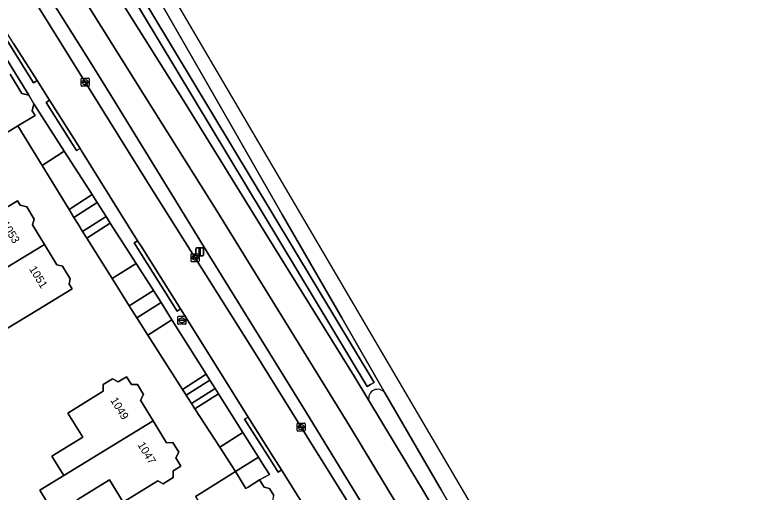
# Model space of a CAD drawing. Extents: x 157320 to 158835, y 386650 to 388491.
# Drawn here: x 158510.3 to 158604.4, y 387651.9 to 387711.6 of the extents above; entities that cross this region are included whole.
import ezdxf

# ---------------------------------------------------------------- set-up
doc = ezdxf.new("R2010")
doc.units = 0
for name, color, linetype in [('IMGEO_Berm_groen', 7, 'Continuous'), ('IMGEO_Berm_open', 7, 'Continuous'), ('IMGEO_Erf', 7, 'Continuous'), ('IMGEO_Grasland_overig', 7, 'Continuous'), ('IMGEO_Groenvoorziening', 7, 'Continuous'), ('IMGEO_Haag', 7, 'Continuous'), ('IMGEO_Kolk', 7, 'Continuous'), ('IMGEO_Lichtmast', 7, 'Continuous'), ('IMGEO_Pand', 7, 'Continuous'), ('IMGEO_Pand_nummerreeks', 7, 'Continuous'), ('IMGEO_Parkeervlak_halfverhard', 7, 'Continuous'), ('IMGEO_Rijbaan_lokaal_open', 7, 'Continuous'), ('IMGEO_Rijbaan_regionaal_gesloten', 7, 'Continuous'), ('IMGEO_Rioolput', 7, 'Continuous'), ('IMGEO_Voetpad_halfverhard', 7, 'Continuous'), ('IMGEO_Voetpad_open', 7, 'Continuous')]:
    doc.layers.add(name, color=color, linetype=linetype)

msp = doc.modelspace()

# ---------------------------------------------------------------- linework, layer by layer
at = {"layer": 'IMGEO_Berm_groen'}
for points in [[(158556.471, 387664.442), (158551.086, 387673.81), (158543.62, 387686.719), (158534.552, 387702.542), (158528.824, 387712.557), (158521.384, 387725.399), (158514.656, 387737.055), (158507.149, 387750), (158503.948, 387755.521), (158503.821, 387755.74), (158503.027, 387756.937), (158501.442, 387758.981), (158500, 387760.958), (158493.826, 387769.419), (158490.141, 387774.575), (158489.82, 387775.133), (158485.821, 387781.638)], [(158509.647, 387741.238), (158555.102, 387665.752), (158554.674, 387665.494), (158554.246, 387665.236), (158508.799, 387740.708)], [(158508.525, 387737.107), (158516.166, 387724.963), (158523.189, 387713.88), (158531.52, 387700.592), (158541.8, 387683.962), (158552.634, 387666.504), (158554.457, 387663.484)]]:
    msp.add_lwpolyline(points, dxfattribs=at)
msp.add_arc((158555.57, 387663.741), 1.142, 37.88572, 192.99238, dxfattribs=at)
at = {"layer": 'IMGEO_Berm_open'}
for points in [[(158681.521, 387457.554), (158658.923, 387493.792), (158655.038, 387500), (158639.233, 387525.255), (158626.924, 387544.874), (158622.47, 387552.351), (158617.865, 387559.998), (158613.279, 387567.655), (158610.024, 387572.929), (158607.08, 387578.005), (158605.638, 387580.528), (158604.749, 387582.273), (158603.943, 387583.729), (158603.257, 387584.916), (158600, 387590.479), (158592.229, 387603.383), (158587.639, 387610.989), (158579.25, 387625.15), (158570.366, 387640.41), (158563.484, 387652.319), (158556.471, 387664.442)], [(158554.457, 387663.484), (158561.024, 387652.601), (158570.802, 387636.122), (158581.556, 387617.939), (158590.806, 387602.437), (158599.673, 387587.829), (158614.845, 387562.214), (158625.023, 387545.445), (158640.908, 387519.873)]]:
    msp.add_lwpolyline(points, dxfattribs=at)
msp.add_arc((158555.57, 387663.741), 1.142, 37.88572, 192.99238, dxfattribs=at)
at = {"layer": 'IMGEO_Erf'}
for points in [[(158509.639, 387704.207), (158511.112, 387701.803), (158511.971, 387701.596), (158507.512, 387708.821)], [(158532.785, 387651.51), (158533.543, 387651.98), (158537.793, 387654.612), (158535.826, 387657.659), (158532.724, 387662.464), (158532.313, 387663.1), (158531.941, 387663.677), (158531.642, 387664.145), (158531.181, 387664.866), (158526.847, 387671.651), (158525.466, 387673.814), (158524.516, 387675.301), (158522.383, 387678.716), (158519.234, 387683.758), (158518.71, 387684.596), (158518.142, 387685.506), (158517.627, 387686.347), (158517.016, 387687.344), (158513.65, 387692.837), (158510.635, 387697.758), (158501.436, 387692.122)], [(158515.171, 387649.338), (158513.352, 387652.285), (158516.343, 387654.13), (158514.868, 387656.52), (158518.723, 387658.899), (158516.859, 387661.918), (158521.291, 387664.653), (158521.267, 387665.481), (158522.421, 387666.193), (158523.154, 387665.799), (158524.192, 387666.44), (158524.795, 387665.464), (158525.559, 387665.486), (158526.323, 387664.249), (158525.931, 387663.522), (158527.509, 387660.965), (158529.203, 387658.221), (158529.98, 387658.244), (158530.728, 387657.032), (158530.349, 387656.33), (158530.982, 387655.305), (158530.001, 387654.699), (158530.025, 387653.878), (158528.768, 387653.102), (158528.086, 387653.47), (158523.779, 387650.811), (158522.064, 387653.591), (158518.162, 387651.183)]]:
    msp.add_lwpolyline(points, dxfattribs=at)
msp.add_lwpolyline([(158500.54, 387678.613), (158504.026, 387680.721), (158502.364, 387683.471), (158506.282, 387685.84), (158510.56, 387688.427), (158510.906, 387687.856), (158511.719, 387687.656), (158512.64, 387686.133), (158512.465, 387685.425), (158513.955, 387682.961), (158515.488, 387680.427), (158516.215, 387680.248), (158517.172, 387678.665), (158517.013, 387678.022), (158517.384, 387677.408), (158513.106, 387674.821), (158509.18, 387672.447), (158507.545, 387675.151), (158503.948, 387672.976), (158502.223, 387675.829)], close=True, dxfattribs=at)
at = {"layer": 'IMGEO_Grasland_overig'}
msp.add_lwpolyline([(158528.5, 387675.725), (158527.561, 387677.218), (158524.516, 387675.301), (158525.466, 387673.814)], close=True, dxfattribs=at)
at = {"layer": 'IMGEO_Groenvoorziening'}
for points in [[(158509.647, 387741.238), (158503.823, 387750.184), (158500.418, 387755.383), (158479.044, 387788.024), (158467.737, 387805.292), (158467.319, 387805.018), (158466.901, 387804.744), (158477.322, 387788.83), (158499.582, 387754.835), (158502.869, 387749.817), (158508.799, 387740.708), (158554.246, 387665.236), (158554.674, 387665.494), (158555.102, 387665.752)], [(158520.523, 387688.204), (158517.627, 387686.347), (158518.142, 387685.506), (158518.71, 387684.596), (158521.656, 387686.436)], [(158522.167, 387685.638), (158519.234, 387683.758), (158522.383, 387678.716), (158525.396, 387680.599)], [(158529.867, 387673.553), (158526.847, 387671.651), (158531.181, 387664.866), (158534.144, 387666.759)], [(158535.274, 387664.964), (158534.613, 387666.015), (158531.642, 387664.145), (158531.941, 387663.677), (158532.313, 387663.1)]]:
    msp.add_lwpolyline(points, close=True, dxfattribs=at)
for points in [[(158578.085, 387609.328), (158574.727, 387615.189), (158568.591, 387625.805), (158562.464, 387636.274), (158555.595, 387647.362), (158548.031, 387659.708), (158546.532, 387662.154), (158534.613, 387681.449), (158529.854, 387689.194), (158522.369, 387701.384), (158519.653, 387705.776), (158508.695, 387723.169), (158500, 387736.754), (158497.101, 387741.197), (158492.976, 387746.716), (158492.8, 387746.939)], [(158498.673, 387735.925), (158500, 387733.78), (158507.38, 387721.854), (158513.479, 387712.119), (158526.94, 387690.536), (158540.036, 387669.734), (158546.754, 387658.957), (158552.406, 387649.892), (158559.979, 387637.836), (158563.277, 387632.656), (158565.611, 387628.774), (158568.469, 387623.544), (158572.395, 387616.327), (158573.263, 387614.324), (158574.25, 387612.073), (158575.693, 387608.747)]]:
    msp.add_lwpolyline(points, dxfattribs=at)
at = {"layer": 'IMGEO_Haag'}
msp.add_lwpolyline([(158509.647, 387741.238), (158503.823, 387750.184), (158500.418, 387755.383), (158479.044, 387788.024), (158467.737, 387805.292), (158467.319, 387805.018), (158466.901, 387804.744), (158477.322, 387788.83), (158499.582, 387754.835), (158502.869, 387749.817), (158508.799, 387740.708), (158554.246, 387665.236), (158554.674, 387665.494), (158555.102, 387665.752)], close=True, dxfattribs=at)
for points in [[(158562.464, 387636.274), (158555.595, 387647.362), (158548.031, 387659.708), (158546.532, 387662.154), (158534.613, 387681.449), (158529.854, 387689.194), (158522.369, 387701.384), (158519.653, 387705.776), (158508.695, 387723.169), (158500, 387736.754), (158497.101, 387741.197), (158492.976, 387746.716), (158492.8, 387746.939), (158492.27, 387746.832), (158488.98, 387750.886), (158478.114, 387763.82), (158477.048, 387765.088), (158475.099, 387763.587), (158475.615, 387763.026), (158484.061, 387753.933), (158484.638, 387753.312)], [(158498.673, 387735.925), (158500, 387733.78), (158507.38, 387721.854), (158513.479, 387712.119), (158526.94, 387690.536), (158540.036, 387669.734), (158546.754, 387658.957), (158552.406, 387649.892), (158559.979, 387637.836), (158563.277, 387632.656), (158565.611, 387628.774), (158568.469, 387623.544), (158572.395, 387616.327), (158573.263, 387614.324), (158574.25, 387612.073), (158575.693, 387608.747)]]:
    msp.add_lwpolyline(points, dxfattribs=at)
at = {"layer": 'IMGEO_Kolk'}
for p, q in [((158518.528, 387702.792), (158518.528, 387703.644)), ((158518.603, 387703.718), (158519.455, 387703.718)), ((158519.016, 387703.498), (158519.041, 387703.498)), ((158519.529, 387703.644), (158519.529, 387702.792)), ((158519.455, 387702.718), (158518.603, 387702.718)), ((158518.787, 387703.212), (158518.787, 387703.224)), ((158519.225, 387703.175), (158518.827, 387703.175)), ((158518.83, 387703.261), (158519.228, 387703.261)), ((158519.039, 387702.938), (158519.014, 387702.938)), ((158519.271, 387703.224), (158519.271, 387703.212)), ((158532.245, 387680.884), (158532.245, 387681.736)), ((158532.32, 387681.81), (158533.172, 387681.81)), ((158533.246, 387681.736), (158533.246, 387680.884)), ((158533.172, 387680.81), (158532.32, 387680.81)), ((158532.504, 387681.304), (158532.504, 387681.316)), ((158532.942, 387681.267), (158532.544, 387681.267)), ((158532.547, 387681.353), (158532.945, 387681.353)), ((158532.756, 387681.03), (158532.731, 387681.03)), ((158532.733, 387681.59), (158532.758, 387681.59)), ((158532.988, 387681.316), (158532.988, 387681.304)), ((158545.5, 387659.737), (158545.5, 387660.589)), ((158545.575, 387660.663), (158546.427, 387660.663)), ((158545.759, 387660.157), (158545.759, 387660.169)), ((158546.197, 387660.12), (158545.799, 387660.12)), ((158545.802, 387660.206), (158546.2, 387660.206)), ((158545.988, 387660.443), (158546.013, 387660.443)), ((158546.243, 387660.169), (158546.243, 387660.157)), ((158546.501, 387660.589), (158546.501, 387659.737)), ((158546.427, 387659.663), (158545.575, 387659.663)), ((158546.011, 387659.883), (158545.986, 387659.883))]:
    msp.add_line(p, q, dxfattribs=at)
for points in [[(158518.528, 387702.792), (158518.528, 387703.644)], [(158518.603, 387703.718), (158519.455, 387703.718)], [(158519.529, 387703.644), (158519.529, 387702.792)], [(158519.455, 387702.718), (158518.603, 387702.718)], [(158532.245, 387680.884), (158532.245, 387681.736)], [(158532.32, 387681.81), (158533.172, 387681.81)], [(158533.246, 387681.736), (158533.246, 387680.884)], [(158533.172, 387680.81), (158532.32, 387680.81)], [(158545.5, 387659.737), (158545.5, 387660.589)], [(158545.575, 387660.663), (158546.427, 387660.663)], [(158546.501, 387660.589), (158546.501, 387659.737)], [(158546.427, 387659.663), (158545.575, 387659.663)]]:
    msp.add_lwpolyline(points, dxfattribs=at)
for centre, radius, start, end in [((158518.605, 387703.642), 0.0765, 91.55205, 178.44795), ((158518.605, 387703.642), 0.0765, 91.55205, 178.44795), ((158519.453, 387703.642), 0.0765, 1.55205, 88.44795), ((158519.453, 387703.642), 0.0765, 1.55205, 88.44795), ((158518.605, 387702.794), 0.0765, 181.55205, 268.44795), ((158518.605, 387702.794), 0.0765, 181.55205, 268.44795), ((158518.827, 387703.221), 0.0403, 85.87752, 175.75265), ((158518.824, 387703.211), 0.0366, 178.93798, 274.71019), ((158519.228, 387703.218), 0.043, 264.86636, 352.45326), ((158519.232, 387703.223), 0.0386, 1.73085, 96.63898), ((158519.453, 387702.794), 0.0765, 271.55205, 358.44795), ((158519.453, 387702.794), 0.0765, 271.55205, 358.44795), ((158532.322, 387681.734), 0.0765, 91.55205, 178.44795), ((158532.322, 387681.734), 0.0765, 91.55205, 178.44795), ((158533.17, 387681.734), 0.0765, 1.55205, 88.44795), ((158533.17, 387681.734), 0.0765, 1.55205, 88.44795), ((158532.322, 387680.886), 0.0765, 181.55205, 268.44795), ((158532.322, 387680.886), 0.0765, 181.55205, 268.44795), ((158532.544, 387681.313), 0.0403, 85.87752, 175.75265), ((158532.541, 387681.303), 0.0366, 178.93798, 274.71019), ((158532.945, 387681.31), 0.043, 264.86636, 352.45326), ((158532.949, 387681.315), 0.0386, 1.73085, 96.63898), ((158533.17, 387680.886), 0.0765, 271.55205, 358.44795), ((158533.17, 387680.886), 0.0765, 271.55205, 358.44795), ((158545.577, 387660.587), 0.0765, 91.55205, 178.44795), ((158545.577, 387660.587), 0.0765, 91.55205, 178.44795), ((158545.799, 387660.166), 0.0403, 85.87752, 175.75265), ((158545.796, 387660.156), 0.0366, 178.93798, 274.71019), ((158546.2, 387660.163), 0.043, 264.86636, 352.45326), ((158546.204, 387660.168), 0.0386, 1.73085, 96.63898), ((158546.425, 387660.587), 0.0765, 1.55205, 88.44795), ((158546.425, 387660.587), 0.0765, 1.55205, 88.44795), ((158545.577, 387659.739), 0.0765, 181.55205, 268.44795), ((158545.577, 387659.739), 0.0765, 181.55205, 268.44795), ((158546.425, 387659.739), 0.0765, 271.55205, 358.44795), ((158546.425, 387659.739), 0.0765, 271.55205, 358.44795)]:
    msp.add_arc(centre, radius, start, end, dxfattribs=at)
for centre, major_axis, ratio, start_param, end_param in [((158519.015, 387703.218), (-0.387, 0.002), 0.722429, 4.712389, 7.853982), ((158519.04, 387703.218), (-0.39, 0.002), 0.717154, 1.570796, 4.712389), ((158532.732, 387681.31), (-0.387, 0.002), 0.722429, 4.712389, 7.853982), ((158532.757, 387681.31), (-0.39, 0.002), 0.717154, 1.570796, 4.712389), ((158545.987, 387660.163), (-0.387, 0.002), 0.722429, 4.712389, 7.853982), ((158546.012, 387660.163), (-0.39, 0.002), 0.717154, 1.570796, 4.712389)]:
    msp.add_ellipse(centre, major_axis=major_axis, ratio=ratio, start_param=start_param, end_param=end_param, dxfattribs=at)
at = {"layer": 'IMGEO_Lichtmast'}
for p, q in [((158532.828, 387681.637), (158532.828, 387682.437)), ((158532.828, 387682.437), (158532.828, 387681.637)), ((158532.928, 387682.537), (158533.718, 387682.537)), ((158533.718, 387682.537), (158532.928, 387682.537)), ((158533.818, 387682.437), (158533.818, 387681.637)), ((158533.818, 387681.637), (158533.818, 387682.437)), ((158533.718, 387681.537), (158532.928, 387681.537)), ((158532.928, 387681.537), (158533.718, 387681.537))]:
    msp.add_line(p, q, dxfattribs=at)
msp.add_lwpolyline([(158533.248, 387682.412), (158533.398, 387682.412), (158533.398, 387681.662), (158533.248, 387681.662), (158533.248, 387682.412)], dxfattribs=at)
for centre, start, end in [((158532.928, 387682.437), 90, 180), ((158532.928, 387682.437), 90, 180), ((158533.718, 387682.437), 0, 90), ((158533.718, 387682.437), 360, 90), ((158532.928, 387681.637), 180, 270), ((158532.928, 387681.637), 180, 270), ((158533.718, 387681.637), 270, 0), ((158533.718, 387681.637), 270, 0)]:
    msp.add_arc(centre, 0.1, start, end, dxfattribs=at)
at = {"layer": 'IMGEO_Pand'}
msp.add_lwpolyline([(158501.436, 387692.122), (158510.635, 387697.758), (158512.776, 387699.07), (158512.423, 387699.647), (158512.632, 387700.518), (158511.971, 387701.596), (158511.112, 387701.803), (158509.639, 387704.207)], dxfattribs=at)
for points in [[(158513.955, 387682.961), (158512.465, 387685.425), (158512.64, 387686.133), (158511.719, 387687.656), (158510.906, 387687.856), (158510.56, 387688.427), (158506.282, 387685.84), (158502.364, 387683.471), (158504.026, 387680.721), (158500.54, 387678.613), (158502.223, 387675.829)], [(158513.955, 387682.961), (158502.223, 387675.829), (158503.948, 387672.976), (158507.545, 387675.151), (158509.18, 387672.447), (158513.106, 387674.821), (158517.384, 387677.408), (158517.013, 387678.022), (158517.172, 387678.665), (158516.215, 387680.248), (158515.488, 387680.427)], [(158527.509, 387660.965), (158525.931, 387663.522), (158526.323, 387664.249), (158525.559, 387665.486), (158524.795, 387665.464), (158524.192, 387666.44), (158523.154, 387665.799), (158522.421, 387666.193), (158521.267, 387665.481), (158521.291, 387664.653), (158516.859, 387661.918), (158518.723, 387658.899), (158514.868, 387656.52), (158516.343, 387654.13)], [(158527.509, 387660.965), (158516.343, 387654.13), (158513.352, 387652.285), (158515.171, 387649.338), (158518.162, 387651.183), (158522.064, 387653.591), (158523.779, 387650.811), (158528.086, 387653.47), (158528.768, 387653.102), (158530.025, 387653.878), (158530.001, 387654.699), (158530.982, 387655.305), (158530.349, 387656.33), (158530.728, 387657.032), (158529.98, 387658.244), (158529.203, 387658.221)], [(158532.003, 387641.865), (158543.682, 387648.957), (158542.443, 387650.957), (158542.601, 387651.632), (158542.062, 387652.503), (158541.373, 387652.665), (158540.815, 387653.566), (158539.378, 387652.675), (158539.098, 387652.502), (158537.793, 387654.612), (158533.543, 387651.98), (158532.785, 387651.51), (158533.816, 387649.845), (158529.036, 387646.885), (158529.382, 387646.326), (158527.922, 387645.423), (158528.557, 387644.397), (158522.961, 387640.933), (158524.969, 387637.683)]]:
    msp.add_lwpolyline(points, close=True, dxfattribs=at)
at = {"layer": 'IMGEO_Parkeervlak_halfverhard'}
msp.add_lwpolyline([(158516.418, 387694.61), (158513.65, 387692.837), (158517.016, 387687.344), (158519.893, 387689.187)], close=True, dxfattribs=at)
at = {"layer": 'IMGEO_Rijbaan_lokaal_open'}
for points in [[(158597.493, 387568.666), (158589.423, 387581.735), (158583.879, 387590.944), (158582.652, 387593.263), (158581.777, 387595.367), (158581.023, 387596.825), (158580.006, 387598.914), (158579.539, 387599.872), (158578.803, 387601.546), (158577.864, 387603.72), (158575.693, 387608.747), (158574.25, 387612.073), (158573.263, 387614.324), (158572.395, 387616.327), (158568.469, 387623.544), (158565.611, 387628.774), (158563.277, 387632.656), (158559.979, 387637.836), (158552.406, 387649.892), (158546.754, 387658.957), (158540.036, 387669.734), (158526.94, 387690.536), (158513.479, 387712.119), (158507.38, 387721.854)], [(158510.086, 387708.057), (158513.013, 387703.421), (158514.579, 387700.958), (158518.384, 387694.947), (158518.566, 387694.659), (158525.579, 387683.432), (158526.01, 387682.741), (158530.92, 387674.913), (158536.008, 387666.8), (158539.362, 387661.424), (158542.5, 387656.458), (158543.531, 387654.827), (158548.805, 387646.433), (158552.08, 387641.198), (158555.749, 387635.331), (158557.196, 387632.925), (158560.251, 387627.842), (158561.785, 387625.291)]]:
    msp.add_lwpolyline(points, dxfattribs=at)
at = {"layer": 'IMGEO_Rijbaan_regionaal_gesloten'}
for points in [[(158677.179, 387467.992), (158588.04, 387615.09), (158586.262, 387618.117), (158493.992, 387775.205)], [(158640.908, 387519.873), (158625.023, 387545.445), (158614.845, 387562.214), (158599.673, 387587.829), (158590.806, 387602.437), (158581.556, 387617.939), (158570.802, 387636.122), (158561.024, 387652.601), (158554.457, 387663.484), (158552.634, 387666.504), (158541.8, 387683.962), (158531.52, 387700.592), (158523.189, 387713.88), (158516.166, 387724.963), (158508.525, 387737.107)], [(158507.374, 387731.643), (158518.219, 387714.646), (158526.396, 387701.609), (158535.464, 387687.144), (158552.053, 387660.325), (158566.749, 387635.965), (158586.999, 387601.205), (158592.932, 387591.052), (158599.023, 387580.786), (158620.059, 387546.215), (158632.83, 387525.668)], [(158632.83, 387525.668), (158620.059, 387546.215), (158599.023, 387580.786), (158592.932, 387591.052), (158586.999, 387601.205), (158566.749, 387635.965), (158552.053, 387660.325), (158535.464, 387687.144), (158526.396, 387701.609), (158518.219, 387714.646), (158507.374, 387731.643)], [(158508.695, 387723.169), (158519.653, 387705.776), (158522.369, 387701.384), (158529.854, 387689.194), (158534.613, 387681.449), (158546.532, 387662.154), (158548.031, 387659.708), (158555.595, 387647.362), (158562.464, 387636.274), (158568.591, 387625.805), (158574.727, 387615.189), (158578.085, 387609.328), (158583.632, 387600.609), (158600.419, 387572.579), (158602.069, 387569.85), (158603.339, 387567.749), (158615.233, 387548.082), (158620.083, 387540.219), (158630.415, 387523.468)], [(158528.824, 387712.557), (158534.552, 387702.542), (158543.62, 387686.719), (158551.086, 387673.81), (158556.471, 387664.442), (158563.484, 387652.319), (158570.366, 387640.41), (158579.25, 387625.15), (158587.639, 387610.989), (158592.229, 387603.383), (158600, 387590.479), (158603.257, 387584.916), (158603.943, 387583.729), (158604.749, 387582.273), (158605.638, 387580.528), (158607.08, 387578.005), (158610.024, 387572.929), (158613.279, 387567.655), (158617.865, 387559.998), (158622.47, 387552.351), (158626.924, 387544.874), (158639.233, 387525.255)]]:
    msp.add_lwpolyline(points, dxfattribs=at)
at = {"layer": 'IMGEO_Rioolput'}
for p, q in [((158530.611, 387673.068), (158530.611, 387673.92)), ((158530.686, 387673.994), (158531.538, 387673.994)), ((158530.87, 387673.488), (158530.87, 387673.5)), ((158531.308, 387673.451), (158530.91, 387673.451)), ((158530.913, 387673.537), (158531.311, 387673.537)), ((158531.122, 387673.214), (158531.097, 387673.214)), ((158531.099, 387673.774), (158531.124, 387673.774)), ((158531.354, 387673.5), (158531.354, 387673.488)), ((158531.612, 387673.92), (158531.612, 387673.068)), ((158531.538, 387672.994), (158530.686, 387672.994))]:
    msp.add_line(p, q, dxfattribs=at)
for points in [[(158530.611, 387673.068), (158530.611, 387673.92)], [(158530.686, 387673.994), (158531.538, 387673.994)], [(158531.612, 387673.92), (158531.612, 387673.068)], [(158531.538, 387672.994), (158530.686, 387672.994)]]:
    msp.add_lwpolyline(points, dxfattribs=at)
for centre, radius, start, end in [((158530.688, 387673.918), 0.0765, 91.55205, 178.44795), ((158530.688, 387673.918), 0.0765, 91.55205, 178.44795), ((158530.91, 387673.497), 0.0403, 85.87752, 175.75265), ((158530.907, 387673.487), 0.0366, 178.93798, 274.71019), ((158531.311, 387673.494), 0.043, 264.86636, 352.45326), ((158531.315, 387673.499), 0.0386, 1.73085, 96.63898), ((158531.536, 387673.918), 0.0765, 1.55205, 88.44795), ((158531.536, 387673.918), 0.0765, 1.55205, 88.44795), ((158530.688, 387673.07), 0.0765, 181.55205, 268.44795), ((158530.688, 387673.07), 0.0765, 181.55205, 268.44795), ((158531.536, 387673.07), 0.0765, 271.55205, 358.44795), ((158531.536, 387673.07), 0.0765, 271.55205, 358.44795)]:
    msp.add_arc(centre, radius, start, end, dxfattribs=at)
for centre, major_axis, ratio, start_param, end_param in [((158531.098, 387673.494), (-0.387, 0.002), 0.722429, 4.712389, 7.853982), ((158531.123, 387673.494), (-0.39, 0.002), 0.717154, 1.570796, 4.712389)]:
    msp.add_ellipse(centre, major_axis=major_axis, ratio=ratio, start_param=start_param, end_param=end_param, dxfattribs=at)
at = {"layer": 'IMGEO_Voetpad_halfverhard'}
msp.add_lwpolyline([(158528.5, 387675.725), (158525.466, 387673.814), (158526.847, 387671.651), (158529.867, 387673.553)], close=True, dxfattribs=at)
at = {"layer": 'IMGEO_Voetpad_open'}
for points in [[(158509.076, 387709.687), (158508.653, 387709.421), (158512.59, 387703.155), (158513.013, 387703.421), (158510.086, 387708.057)], [(158512.632, 387700.518), (158512.423, 387699.647), (158512.776, 387699.07), (158510.635, 387697.758), (158513.65, 387692.837), (158516.418, 387694.61)], [(158514.579, 387700.958), (158514.157, 387700.69), (158517.962, 387694.679), (158518.384, 387694.947)], [(158520.523, 387688.204), (158519.893, 387689.187), (158517.016, 387687.344), (158517.627, 387686.347)], [(158522.167, 387685.638), (158521.656, 387686.436), (158518.71, 387684.596), (158519.234, 387683.758)], [(158530.92, 387674.913), (158526.01, 387682.741), (158525.579, 387683.432), (158525.156, 387683.166), (158530.497, 387674.647)], [(158525.396, 387680.599), (158522.383, 387678.716), (158524.516, 387675.301), (158527.561, 387677.218), (158527.43, 387677.425)], [(158534.613, 387666.015), (158534.144, 387666.759), (158531.181, 387664.866), (158531.642, 387664.145)], [(158535.677, 387664.323), (158535.274, 387664.964), (158532.313, 387663.1), (158532.724, 387662.464)], [(158535.677, 387664.323), (158532.724, 387662.464), (158535.826, 387657.659), (158538.724, 387659.483)], [(158542.07, 387656.205), (158543.109, 387654.56), (158543.531, 387654.827), (158542.5, 387656.458), (158539.362, 387661.424), (158538.94, 387661.157)], [(158538.724, 387659.483), (158535.826, 387657.659), (158537.793, 387654.612), (158540.656, 387656.414)], [(158541.134, 387655.655), (158540.656, 387656.414), (158537.793, 387654.612), (158539.098, 387652.502), (158539.378, 387652.675), (158540.815, 387653.566), (158542.033, 387654.228)]]:
    msp.add_lwpolyline(points, close=True, dxfattribs=at)
for points in [[(158548.805, 387646.433), (158543.531, 387654.827), (158543.109, 387654.56), (158542.07, 387656.205), (158538.94, 387661.157), (158539.362, 387661.424), (158536.008, 387666.8), (158530.92, 387674.913), (158530.497, 387674.647), (158525.156, 387683.166), (158525.579, 387683.432), (158518.566, 387694.659), (158518.384, 387694.947), (158517.962, 387694.679), (158514.157, 387700.69), (158514.579, 387700.958), (158513.013, 387703.421), (158512.59, 387703.155), (158508.653, 387709.421)], [(158507.512, 387708.821), (158511.971, 387701.596), (158512.632, 387700.518), (158516.418, 387694.61), (158519.893, 387689.187), (158520.523, 387688.204), (158521.656, 387686.436), (158522.167, 387685.638), (158525.396, 387680.599), (158527.43, 387677.425), (158527.561, 387677.218), (158528.5, 387675.725), (158529.867, 387673.553), (158534.144, 387666.759), (158534.613, 387666.015), (158535.274, 387664.964), (158535.677, 387664.323), (158538.724, 387659.483), (158540.656, 387656.414), (158541.134, 387655.655), (158542.033, 387654.228), (158540.815, 387653.566), (158541.373, 387652.665), (158542.062, 387652.503), (158542.601, 387651.632)]]:
    msp.add_lwpolyline(points, dxfattribs=at)

# ---------------------------------------------------------------- texts
at = {"layer": 'IMGEO_Pand_nummerreeks'}
for s, rotation, p in [('1053', 301.76968, (158508.509, 387685.509)), ('1051', 301.76968, (158511.981, 387679.903)), ('1049', 301.37438, (158522.132, 387663.519)), ('1047', 301.37438, (158525.527, 387657.952))]:
    msp.add_text(s, height=1, rotation=rotation, dxfattribs=at).set_placement(p)

doc.saveas('drawing.dxf')
